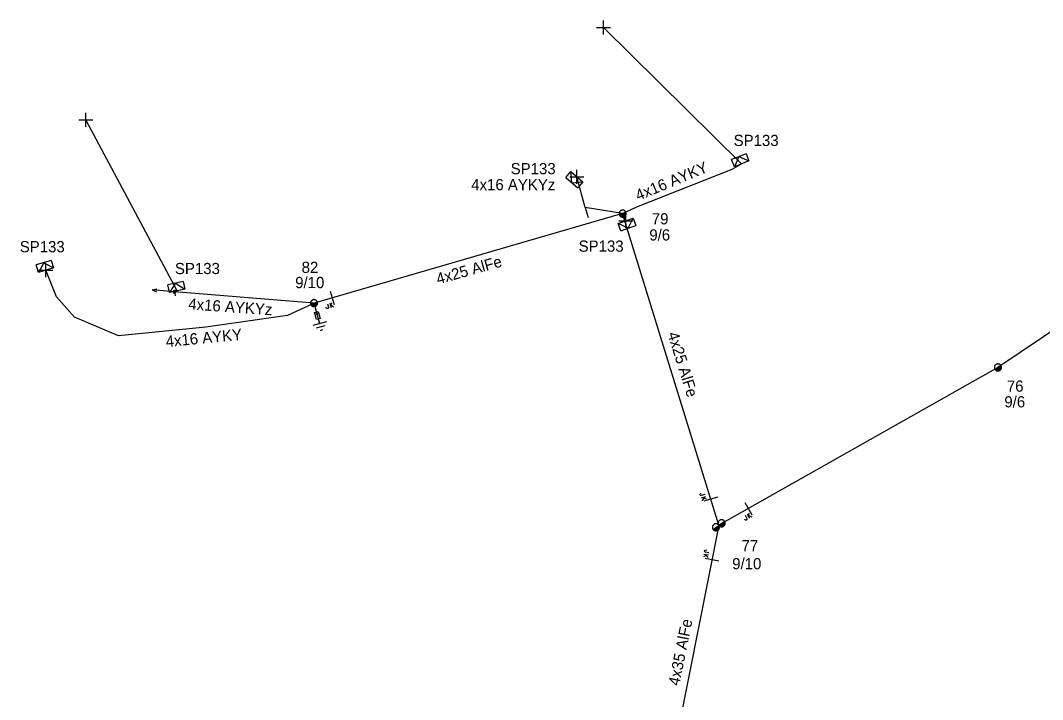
# Model space of a CAD drawing. Extents: x -748492 to -735633, y -1146251 to -1139940.
# Drawn here: x -742600.1 to -742508.9, y -1141318.2 to -1141257.6 of the extents above; entities that cross this region are included whole.
import ezdxf

# ---------------------------------------------------------------- set-up
doc = ezdxf.new("R2010")
doc.units = 0
for name, color, linetype in [('Vrstva 1', 7, 'Continuous'), ('Vrstva 12', 7, 'Continuous'), ('Vrstva 13', 7, 'Continuous'), ('Vrstva 14', 7, 'Continuous'), ('Vrstva 15', 7, 'Continuous'), ('Vrstva 16', 7, 'Continuous'), ('Vrstva 18', 7, 'Continuous'), ('Vrstva 2', 7, 'Continuous'), ('Vrstva 31', 7, 'Continuous'), ('Vrstva 33', 7, 'Continuous'), ('Vrstva 34', 7, 'Continuous'), ('Vrstva 52', 7, 'Continuous'), ('Vrstva 54', 7, 'Continuous'), ('Vrstva 55', 7, 'Continuous'), ('Vrstva 59', 7, 'Continuous'), ('Vrstva 9', 7, 'Continuous')]:
    doc.layers.add(name, color=color, linetype=linetype)

# ---------------------------------------------------------------- blocks, each defined once
blk = doc.blocks.new('NN440')
at = {"layer": 'Vrstva 2'}
for points in [[(0.63, 0), (0.63, 0.06), (0.62, 0.13), (0.6, 0.19), (0.58, 0.25), (0.55, 0.31), (0.51, 0.37), (0.47, 0.42), (0.42, 0.46), (0.37, 0.51), (0.32, 0.54), (0.26, 0.57), (0.2, 0.59), (0.13, 0.61), (0.07, 0.62), (0, 0.63), (-0.06, 0.62), (-0.13, 0.61), (-0.19, 0.59), (-0.26, 0.57), (-0.31, 0.54), (-0.37, 0.51), (-0.42, 0.46), (-0.47, 0.42), (-0.51, 0.37), (-0.54, 0.31), (-0.57, 0.25), (-0.6, 0.19), (-0.62, 0.13), (-0.63, 0.06), (-0.63, 0), (-0.63, -0.07), (-0.62, -0.14), (-0.6, -0.2), (-0.57, -0.26), (-0.54, -0.32), (-0.51, -0.37), (-0.47, -0.43), (-0.42, -0.47), (-0.37, -0.51), (-0.31, -0.55), (-0.26, -0.58), (-0.19, -0.6), (-0.13, -0.62), (-0.06, -0.63), (0, -0.63), (0.07, -0.63), (0.13, -0.62), (0.2, -0.6), (0.26, -0.58), (0.32, -0.55), (0.37, -0.51), (0.42, -0.47), (0.47, -0.43), (0.51, -0.37), (0.55, -0.32), (0.58, -0.26), (0.6, -0.2), (0.62, -0.14), (0.63, -0.07), (0.63, 0)], [(-0.63, 0), (0.63, 0)], [(-0.6, -0.18), (0.57, -0.18)], [(-0.51, -0.32), (0.5, -0.32)], [(-0.37, -0.47), (0.35, -0.47)]]:
    blk.add_lwpolyline(points, dxfattribs=at)
blk = doc.blocks.new('NN450')
at = {"layer": 'Vrstva 2'}
for points in [[(0, 0), (0, 0.07), (-0.01, 0.13), (-0.03, 0.19), (-0.05, 0.25), (-0.08, 0.31), (-0.12, 0.37), (-0.16, 0.42), (-0.21, 0.46), (-0.26, 0.51), (-0.31, 0.54), (-0.37, 0.57), (-0.43, 0.59), (-0.5, 0.61), (-0.56, 0.62), (-0.63, 0.62), (-0.69, 0.62), (-0.75, 0.61), (-0.82, 0.59), (-0.88, 0.57), (-0.94, 0.54), (-0.99, 0.51), (-1.04, 0.46), (-1.09, 0.42), (-1.13, 0.37), (-1.17, 0.31), (-1.2, 0.25), (-1.22, 0.19), (-1.24, 0.13), (-1.25, 0.07), (-1.25, 0), (-1.25, -0.07), (-1.24, -0.13), (-1.22, -0.19), (-1.2, -0.25), (-1.17, -0.31), (-1.13, -0.37), (-1.09, -0.42), (-1.04, -0.46), (-0.99, -0.51), (-0.94, -0.54), (-0.88, -0.57), (-0.82, -0.59), (-0.75, -0.61), (-0.69, -0.62), (-0.62, -0.63), (-0.56, -0.62), (-0.5, -0.61), (-0.43, -0.59), (-0.37, -0.57), (-0.31, -0.54), (-0.26, -0.51), (-0.21, -0.46), (-0.16, -0.42), (-0.12, -0.37), (-0.08, -0.31), (-0.05, -0.25), (-0.03, -0.19), (-0.01, -0.13), (0, -0.07), (0, 0)], [(1.25, 0), (1.25, 0.07), (1.24, 0.13), (1.22, 0.19), (1.2, 0.25), (1.17, 0.31), (1.13, 0.37), (1.09, 0.42), (1.04, 0.46), (0.99, 0.51), (0.94, 0.54), (0.88, 0.57), (0.82, 0.59), (0.75, 0.61), (0.69, 0.62), (0.62, 0.62), (0.56, 0.62), (0.5, 0.61), (0.43, 0.59), (0.37, 0.57), (0.31, 0.54), (0.26, 0.51), (0.21, 0.46), (0.16, 0.42), (0.12, 0.37), (0.08, 0.31), (0.05, 0.25), (0.03, 0.19), (0.01, 0.13), (0, 0.07), (0, 0), (0, -0.07), (0.01, -0.13), (0.03, -0.19), (0.05, -0.25), (0.08, -0.31), (0.12, -0.37), (0.16, -0.42), (0.21, -0.46), (0.26, -0.51), (0.31, -0.54), (0.37, -0.57), (0.43, -0.59), (0.5, -0.61), (0.56, -0.62), (0.63, -0.63), (0.69, -0.62), (0.75, -0.61), (0.82, -0.59), (0.88, -0.57), (0.94, -0.54), (0.99, -0.51), (1.04, -0.46), (1.09, -0.42), (1.13, -0.37), (1.17, -0.31), (1.2, -0.25), (1.22, -0.19), (1.24, -0.13), (1.25, -0.07), (1.25, 0)], [(-1.25, 0), (1.25, 0)], [(-1.23, -0.16), (-0.02, -0.16)], [(-1.16, -0.32), (-0.09, -0.32)], [(-1.03, -0.47), (-0.22, -0.47)], [(0.02, -0.16), (1.23, -0.16)], [(0.09, -0.32), (1.16, -0.32)], [(0.22, -0.47), (1.03, -0.47)]]:
    blk.add_lwpolyline(points, dxfattribs=at)
blk = doc.blocks.new('NN560')
at = {"layer": 'Vrstva 2'}
for points in [[(1.999, -0.001), (1.59, 0.141)], [(0, -0.001), (1.999, -0.001)], [(1.999, -0.001), (1.59, -0.134)]]:
    blk.add_lwpolyline(points, dxfattribs=at)
blk = doc.blocks.new('NN840')
at = {"layer": 'Vrstva 15'}
for points in [[(0.003, 0.619), (0.003, -0.631)], [(-0.745, -0.71), (-0.745, -0.66)], [(-0.73, -0.764), (-0.745, -0.71)], [(-0.657, -0.798), (-0.73, -0.764)], [(-0.627, -0.798), (-0.657, -0.798)], [(-0.558, -0.764), (-0.627, -0.798)], [(-0.538, -0.71), (-0.558, -0.764)], [(-0.538, -0.385), (-0.538, -0.71)], [(-0.332, -0.385), (-0.332, -0.798)], [(-0.332, -0.641), (-0.125, -0.385)], [(-0.263, -0.557), (-0.091, -0.798)]]:
    blk.add_lwpolyline(points, dxfattribs=at)
blk = doc.blocks.new('NN800')
at = {"layer": 'Vrstva 1'}
for points in [[(-0.442, 0.442), (0.442, -0.442)], [(-0.442, -0.442), (0.442, 0.442)]]:
    blk.add_lwpolyline(points, dxfattribs=at)
blk = doc.blocks.new('NN820')
at = {"layer": 'Vrstva 13'}
for points in [[(-0.003, 0.004), (-0.003, -1.049)], [(-0.165, -0.813), (0.165, -0.813)], [(-0.165, -1.473), (-0.165, -0.813)], [(0.165, -0.813), (0.165, -1.473)], [(0.165, -1.473), (-0.165, -1.473)], [(-0.003, -1.049), (-0.062, -0.926)], [(-0.003, -1.049), (0.057, -0.926)], [(-0.003, -1.473), (-0.003, -1.871)]]:
    blk.add_lwpolyline(points, dxfattribs=at)
blk = doc.blocks.new('NN630')
at = {"layer": 'Vrstva 9'}
for points in [[(-0.003, -0.7), (-0.703, 0)], [(-0.703, -0.7), (-0.703, 0), (0.697, 0), (0.697, -0.7)], [(-0.703, -0.7), (0.697, -0.7)], [(-0.003, -0.7), (0.697, 0)]]:
    blk.add_lwpolyline(points, dxfattribs=at)
blk = doc.blocks.new('NN810')
at = {"layer": 'Vrstva 14'}
for points in [[(0.004, -0.64), (0.004, -1.89)], [(0.629, -1.89), (-0.621, -1.89)], [(0.388, -2.2), (-0.399, -2.2)], [(0.004, -2.515), (-0.124, -2.515)], [(0.137, -2.515), (0.004, -2.515)]]:
    blk.add_lwpolyline(points, dxfattribs=at)
blk = doc.blocks.new('NN500')
at = {"layer": 'Vrstva 2'}
for points in [[(0, -0.24), (0.02, -0.23), (0.05, -0.23), (0.07, -0.22), (0.09, -0.22), (0.12, -0.2), (0.14, -0.19), (0.16, -0.18), (0.17, -0.16), (0.19, -0.14), (0.2, -0.12), (0.21, -0.1), (0.22, -0.07), (0.23, -0.05), (0.23, -0.02), (0.23, 0), (0.23, 0.02), (0.23, 0.05), (0.22, 0.07), (0.21, 0.1), (0.2, 0.12), (0.19, 0.14), (0.17, 0.16), (0.16, 0.17), (0.14, 0.19), (0.12, 0.2), (0.09, 0.21), (0.07, 0.22), (0.05, 0.23), (0.02, 0.23), (0, 0.23), (-0.03, 0.23), (-0.05, 0.23), (-0.07, 0.22), (-0.1, 0.21), (-0.12, 0.2), (-0.14, 0.19), (-0.16, 0.17), (-0.18, 0.16), (-0.19, 0.14), (-0.2, 0.12), (-0.22, 0.1), (-0.22, 0.07), (-0.23, 0.05), (-0.23, 0.02), (-0.24, 0), (-0.23, -0.02), (-0.23, -0.05), (-0.22, -0.07), (-0.22, -0.1), (-0.2, -0.12), (-0.19, -0.14), (-0.18, -0.16), (-0.16, -0.18), (-0.14, -0.19), (-0.12, -0.2), (-0.1, -0.22), (-0.07, -0.22), (-0.05, -0.23), (-0.03, -0.23), (0, -0.24)], [(0, -0.24), (0.02, -0.23), (0.05, -0.23), (0.07, -0.22), (0.09, -0.22), (0.12, -0.2), (0.14, -0.19), (0.16, -0.18), (0.17, -0.16), (0.19, -0.14), (0.2, -0.12), (0.21, -0.1), (0.22, -0.07), (0.23, -0.05), (0.23, -0.02), (0.23, 0), (0.23, 0.02), (0.23, 0.05), (0.22, 0.07), (0.21, 0.1), (0.2, 0.12), (0.19, 0.14), (0.17, 0.16), (0.16, 0.17), (0.14, 0.19), (0.12, 0.2), (0.09, 0.21), (0.07, 0.22), (0.05, 0.23), (0.02, 0.23), (0, 0.23), (-0.03, 0.23), (-0.05, 0.23), (-0.07, 0.22), (-0.1, 0.21), (-0.12, 0.2), (-0.14, 0.19), (-0.16, 0.17), (-0.18, 0.16), (-0.19, 0.14), (-0.2, 0.12), (-0.22, 0.1), (-0.22, 0.07), (-0.23, 0.05), (-0.23, 0.02), (-0.24, 0), (-0.23, -0.02), (-0.23, -0.05), (-0.22, -0.07), (-0.22, -0.1), (-0.2, -0.12), (-0.19, -0.14), (-0.18, -0.16), (-0.16, -0.18), (-0.14, -0.19), (-0.12, -0.2), (-0.1, -0.22), (-0.07, -0.22), (-0.05, -0.23), (-0.03, -0.23), (0, -0.24)], [(0, -0.21), (0.02, -0.2), (0.04, -0.2), (0.06, -0.2), (0.08, -0.19), (0.1, -0.18), (0.12, -0.17), (0.14, -0.15), (0.15, -0.14), (0.16, -0.12), (0.18, -0.1), (0.19, -0.08), (0.19, -0.06), (0.2, -0.04), (0.2, -0.02), (0.2, 0), (0.2, 0.02), (0.2, 0.04), (0.19, 0.06), (0.19, 0.08), (0.18, 0.1), (0.16, 0.12), (0.15, 0.14), (0.14, 0.15), (0.12, 0.17), (0.1, 0.18), (0.08, 0.19), (0.06, 0.19), (0.04, 0.2), (0.02, 0.2), (0, 0.2), (-0.02, 0.2), (-0.04, 0.2), (-0.06, 0.19), (-0.08, 0.19), (-0.1, 0.18), (-0.12, 0.17), (-0.14, 0.15), (-0.15, 0.14), (-0.17, 0.12), (-0.18, 0.1), (-0.19, 0.08), (-0.2, 0.06), (-0.2, 0.04), (-0.21, 0.02), (-0.21, 0), (-0.21, -0.02), (-0.2, -0.04), (-0.2, -0.06), (-0.19, -0.08), (-0.18, -0.1), (-0.17, -0.12), (-0.15, -0.14), (-0.14, -0.15), (-0.12, -0.17), (-0.1, -0.18), (-0.08, -0.19), (-0.06, -0.2), (-0.04, -0.2), (-0.02, -0.2), (0, -0.21)], [(0, -0.18), (0.02, -0.18), (0.04, -0.17), (0.05, -0.17), (0.07, -0.16), (0.09, -0.15), (0.1, -0.14), (0.12, -0.13), (0.13, -0.12), (0.14, -0.1), (0.15, -0.09), (0.16, -0.07), (0.17, -0.05), (0.17, -0.04), (0.17, -0.02), (0.17, 0), (0.17, 0.02), (0.17, 0.04), (0.17, 0.05), (0.16, 0.07), (0.15, 0.09), (0.14, 0.1), (0.13, 0.12), (0.12, 0.13), (0.1, 0.14), (0.09, 0.15), (0.07, 0.16), (0.05, 0.17), (0.04, 0.17), (0.02, 0.17), (0, 0.18), (-0.02, 0.17), (-0.04, 0.17), (-0.06, 0.17), (-0.07, 0.16), (-0.09, 0.15), (-0.1, 0.14), (-0.12, 0.13), (-0.13, 0.12), (-0.14, 0.1), (-0.15, 0.09), (-0.16, 0.07), (-0.17, 0.05), (-0.17, 0.04), (-0.18, 0.02), (-0.18, 0), (-0.18, -0.02), (-0.17, -0.04), (-0.17, -0.05), (-0.16, -0.07), (-0.15, -0.09), (-0.14, -0.1), (-0.13, -0.12), (-0.12, -0.13), (-0.1, -0.14), (-0.09, -0.15), (-0.07, -0.16), (-0.06, -0.17), (-0.04, -0.17), (-0.02, -0.18), (0, -0.18)], [(0, -0.15), (0.01, -0.15), (0.03, -0.14), (0.04, -0.14), (0.06, -0.13), (0.07, -0.13), (0.08, -0.12), (0.1, -0.11), (0.11, -0.1), (0.12, -0.09), (0.13, -0.07), (0.13, -0.06), (0.14, -0.05), (0.14, -0.03), (0.14, -0.02), (0.14, 0), (0.14, 0.01), (0.14, 0.03), (0.14, 0.04), (0.13, 0.06), (0.13, 0.07), (0.12, 0.09), (0.11, 0.1), (0.1, 0.11), (0.08, 0.12), (0.07, 0.13), (0.06, 0.13), (0.04, 0.14), (0.03, 0.14), (0.01, 0.14), (0, 0.15), (-0.02, 0.14), (-0.03, 0.14), (-0.05, 0.14), (-0.06, 0.13), (-0.07, 0.13), (-0.09, 0.12), (-0.1, 0.11), (-0.11, 0.1), (-0.12, 0.09), (-0.13, 0.07), (-0.13, 0.06), (-0.14, 0.04), (-0.14, 0.03), (-0.15, 0.01), (-0.15, 0), (-0.15, -0.02), (-0.14, -0.03), (-0.14, -0.05), (-0.13, -0.06), (-0.13, -0.07), (-0.12, -0.09), (-0.11, -0.1), (-0.1, -0.11), (-0.09, -0.12), (-0.07, -0.13), (-0.06, -0.13), (-0.05, -0.14), (-0.03, -0.14), (-0.02, -0.15), (0, -0.15)], [(0, -0.12), (0.01, -0.12), (0.02, -0.11), (0.03, -0.11), (0.05, -0.11), (0.06, -0.1), (0.07, -0.09), (0.08, -0.09), (0.09, -0.08), (0.09, -0.07), (0.1, -0.06), (0.11, -0.05), (0.11, -0.04), (0.11, -0.02), (0.11, -0.01), (0.12, 0), (0.11, 0.01), (0.11, 0.02), (0.11, 0.04), (0.11, 0.05), (0.1, 0.06), (0.09, 0.07), (0.09, 0.08), (0.08, 0.09), (0.07, 0.09), (0.06, 0.1), (0.05, 0.11), (0.03, 0.11), (0.02, 0.11), (0.01, 0.12), (0, 0.12), (-0.01, 0.12), (-0.03, 0.11), (-0.04, 0.11), (-0.05, 0.11), (-0.06, 0.1), (-0.07, 0.09), (-0.08, 0.09), (-0.09, 0.08), (-0.1, 0.07), (-0.1, 0.06), (-0.11, 0.05), (-0.11, 0.04), (-0.12, 0.02), (-0.12, 0.01), (-0.12, 0), (-0.12, -0.01), (-0.12, -0.02), (-0.11, -0.04), (-0.11, -0.05), (-0.1, -0.06), (-0.1, -0.07), (-0.09, -0.08), (-0.08, -0.09), (-0.07, -0.09), (-0.06, -0.1), (-0.05, -0.11), (-0.04, -0.11), (-0.03, -0.11), (-0.01, -0.12), (0, -0.12)], [(0, -0.09), (0.01, -0.09), (0.02, -0.09), (0.03, -0.08), (0.03, -0.08), (0.04, -0.08), (0.05, -0.07), (0.06, -0.07), (0.06, -0.06), (0.07, -0.05), (0.07, -0.04), (0.08, -0.04), (0.08, -0.03), (0.08, -0.02), (0.09, -0.01), (0.09, 0), (0.09, 0.01), (0.08, 0.02), (0.08, 0.03), (0.08, 0.03), (0.07, 0.04), (0.07, 0.05), (0.06, 0.06), (0.06, 0.06), (0.05, 0.07), (0.04, 0.07), (0.03, 0.08), (0.03, 0.08), (0.02, 0.08), (0.01, 0.09), (0, 0.09), (-0.01, 0.09), (-0.02, 0.08), (-0.03, 0.08), (-0.04, 0.08), (-0.04, 0.07), (-0.05, 0.07), (-0.06, 0.06), (-0.07, 0.06), (-0.07, 0.05), (-0.08, 0.04), (-0.08, 0.03), (-0.08, 0.03), (-0.09, 0.02), (-0.09, 0.01), (-0.09, 0), (-0.09, -0.01), (-0.09, -0.02), (-0.08, -0.03), (-0.08, -0.04), (-0.08, -0.04), (-0.07, -0.05), (-0.07, -0.06), (-0.06, -0.07), (-0.05, -0.07), (-0.04, -0.08), (-0.04, -0.08), (-0.03, -0.08), (-0.02, -0.09), (-0.01, -0.09), (0, -0.09)], [(0, -0.06), (0, -0.06), (0.01, -0.06), (0.02, -0.05), (0.02, -0.05), (0.03, -0.05), (0.03, -0.05), (0.04, -0.04), (0.04, -0.04), (0.05, -0.03), (0.05, -0.03), (0.05, -0.02), (0.05, -0.02), (0.05, -0.01), (0.06, -0.01), (0.06, 0), (0.06, 0.01), (0.05, 0.01), (0.05, 0.02), (0.05, 0.02), (0.05, 0.03), (0.05, 0.03), (0.04, 0.04), (0.04, 0.04), (0.03, 0.05), (0.03, 0.05), (0.02, 0.05), (0.02, 0.05), (0.01, 0.06), (0, 0.06), (0, 0.06), (-0.01, 0.06), (-0.01, 0.06), (-0.02, 0.05), (-0.02, 0.05), (-0.03, 0.05), (-0.03, 0.05), (-0.04, 0.04), (-0.04, 0.04), (-0.05, 0.03), (-0.05, 0.03), (-0.05, 0.02), (-0.06, 0.02), (-0.06, 0.01), (-0.06, 0.01), (-0.06, 0), (-0.06, -0.01), (-0.06, -0.01), (-0.06, -0.02), (-0.05, -0.02), (-0.05, -0.03), (-0.05, -0.03), (-0.04, -0.04), (-0.04, -0.04), (-0.03, -0.05), (-0.03, -0.05), (-0.02, -0.05), (-0.02, -0.05), (-0.01, -0.06), (-0.01, -0.06), (0, -0.06)], [(0, -0.03), (0, -0.03), (0, -0.03), (0.01, -0.03), (0.01, -0.03), (0.01, -0.02), (0.02, -0.02), (0.02, -0.02), (0.02, -0.02), (0.02, -0.02), (0.02, -0.01), (0.02, -0.01), (0.03, -0.01), (0.03, -0.01), (0.03, 0), (0.03, 0), (0.03, 0), (0.03, 0.01), (0.03, 0.01), (0.02, 0.01), (0.02, 0.01), (0.02, 0.02), (0.02, 0.02), (0.02, 0.02), (0.02, 0.02), (0.01, 0.02), (0.01, 0.02), (0.01, 0.03), (0, 0.03), (0, 0.03), (0, 0.03), (0, 0.03), (-0.01, 0.03), (-0.01, 0.03), (-0.01, 0.02), (-0.02, 0.02), (-0.02, 0.02), (-0.02, 0.02), (-0.02, 0.02), (-0.02, 0.02), (-0.03, 0.01), (-0.03, 0.01), (-0.03, 0.01), (-0.03, 0.01), (-0.03, 0), (-0.03, 0), (-0.03, 0), (-0.03, -0.01), (-0.03, -0.01), (-0.03, -0.01), (-0.03, -0.01), (-0.02, -0.02), (-0.02, -0.02), (-0.02, -0.02), (-0.02, -0.02), (-0.02, -0.02), (-0.01, -0.03), (-0.01, -0.03), (-0.01, -0.03), (0, -0.03), (0, -0.03)], [(0.23, 0), (0.7, 0)]]:
    blk.add_lwpolyline(points, dxfattribs=at)
blk = doc.blocks.new('NN510')
at = {"layer": 'Vrstva 2'}
blk.add_lwpolyline([(0.001, 0.002), (0.001, 0.939)], dxfattribs=at)

msp = doc.modelspace()

# ---------------------------------------------------------------- linework, layer by layer
at = {"layer": 'Vrstva 1'}
for points in [[(-742470.71, -1141272.25), (-742490.66, -1141273.69), (-742512.85, -1141288.6), (-742537.76, -1141302.69)], [(-742537.76, -1141302.69), (-742546.35, -1141274.87), (-742573.89, -1141282.86)], [(-742537.76, -1141302.69), (-742544.87, -1141338.47), (-742568.5, -1141357.44)]]:
    msp.add_lwpolyline(points, dxfattribs=at)
at = {"layer": 'Vrstva 52'}
for points in [[(-742546.35, -1141274.87), (-742545.07, -1141274.25), (-742536.58, -1141270.89), (-742535.72, -1141270.43)], [(-742546.35, -1141274.87), (-742546.07, -1141275.51)], [(-742573.89, -1141282.86), (-742576.26, -1141283.97), (-742583.55, -1141285.01), (-742591.34, -1141285.78), (-742595.26, -1141284.1), (-742596.87, -1141282.3), (-742597.82, -1141279.92)]]:
    msp.add_lwpolyline(points, dxfattribs=at)
at = {"layer": 'Vrstva 54'}
for points in [[(-742546.35, -1141274.87), (-742549.7, -1141274.31), (-742550.419, -1141271.577)], [(-742573.89, -1141282.86), (-742586.34, -1141281.85), (-742586.11, -1141281.76)]]:
    msp.add_lwpolyline(points, dxfattribs=at)
at = {"layer": 'Vrstva 59'}
for points in [[(-742535.72, -1141270.43), (-742548.06, -1141258.25)], [(-742586.11, -1141281.76), (-742594.25, -1141266.5)]]:
    msp.add_lwpolyline(points, dxfattribs=at)

# ---------------------------------------------------------------- block references
at = {"layer": 'Vrstva 13'}
for name, p, rotation in [('NN510', (-742549.7, -1141274.31), -162.5813413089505), ('NN560', (-742586.34, -1141281.85), 175.35338567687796)]:
    msp.add_blockref(name, p, dxfattribs=dict(at, rotation=rotation))
for name, p, xscale, yscale, rotation in [('NN440', (-742546.35, -1141274.87), 0.5, 0.5, 15.59590787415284), ('NN500', (-742586.34, -1141281.85), 0.5000000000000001, 0.5, -79.76398940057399), ('NN440', (-742573.89, -1141282.86), 0.5000000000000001, 0.5, 15.258327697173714), ('NN440', (-742512.85, -1141288.6), 0.5, 0.5, 32.66602223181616), ('NN450', (-742537.76, -1141302.69), 0.49999999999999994, 0.5000000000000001, 35.31614334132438)]:
    msp.add_blockref(name, p, dxfattribs=dict(at, xscale=xscale, yscale=yscale, rotation=rotation))
at = {"layer": 'Vrstva 15', "rotation": 15.258327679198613}
msp.add_blockref('NN810', (-742573.89, -1141282.86), dxfattribs=at)
at = {"layer": 'Vrstva 16', "rotation": 15.258327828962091}
msp.add_blockref('NN820', (-742573.89, -1141282.86), dxfattribs=at)
at = {"layer": 'Vrstva 18'}
for p, rotation in [((-742572.274, -1141282.391), 16.17868365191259), ((-742538.483, -1141300.348), -72.84084624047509), ((-742535.128, -1141301.201), 29.494075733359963), ((-742538.371, -1141305.764), -101.23908666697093)]:
    msp.add_blockref('NN840', p, dxfattribs=dict(at, rotation=rotation))
at = {"layer": 'Vrstva 31'}
for p, rotation in [((-742535.72, -1141270.43), -158.26808867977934), ((-742550.419, -1141271.577), -40.16581941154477), ((-742546.069, -1141275.51), 19.67895415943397), ((-742597.82, -1141279.92), -163.40687226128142), ((-742586.11, -1141281.76), -167.84788964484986)]:
    msp.add_blockref('NN630', p, dxfattribs=dict(at, rotation=rotation))
at = {"layer": 'Vrstva 34', "rotation": 45}
for p in [(-742548.06, -1141258.25), (-742594.25, -1141266.5), (-742550.419, -1141271.577), (-742546.07, -1141275.51), (-742597.82, -1141279.92)]:
    msp.add_blockref('NN800', p, dxfattribs=at)

# ---------------------------------------------------------------- texts
at = {"layer": 'Vrstva 12'}
for s, rotation, p in [('9/6', 0.011, (-742543.961, -1141277.269)), ('9/10', 0.04, (-742575.569, -1141281.52)), ('9/6', 359.984, (-742512.274, -1141292.165)), ('9/10', 359.996, (-742536.564, -1141306.617))]:
    msp.add_text(s, height=1, rotation=rotation, dxfattribs=at).set_placement(p)
at = {"layer": 'Vrstva 14'}
for s, rotation, p in [('79', 359.957, (-742543.742, -1141275.829)), ('82', 0.011, (-742574.995, -1141280.163)), ('76', 359.952, (-742512.05, -1141290.766)), ('77', 359.965, (-742535.731, -1141305.008))]:
    msp.add_text(s, height=1, rotation=rotation, dxfattribs=at).set_placement(p)
at = {"layer": 'Vrstva 2'}
for s, rotation, p in [('4x25 AlFe', 15.732, (-742562.822, -1141281.2)), ('4x25 AlFe', 287.255, (-742542.344, -1141285.595)), ('4x35 AlFe', 78.614, (-742541.293, -1141317.062))]:
    msp.add_text(s, height=1, rotation=rotation, dxfattribs=at).set_placement(p)
at = {"layer": 'Vrstva 33'}
for rotation, p in [(359.995, (-742536.438, -1141268.836)), (0.042, (-742550.271, -1141278.27)), (0.014, (-742586.304, -1141280.27))]:
    msp.add_text('SP133', height=1, rotation=rotation, dxfattribs=at).set_placement(p)
for p in [(-742556.337, -1141271.354), (-742600.152, -1141278.32)]:
    msp.add_text('SP133', height=1, dxfattribs=at).set_placement(p)
at = {"layer": 'Vrstva 54'}
for rotation, p in [(22.674, (-742544.952, -1141273.742)), (5.523, (-742587.08, -1141286.787))]:
    msp.add_text('4x16 AYKY', height=1, rotation=rotation, dxfattribs=at).set_placement(p)
at = {"layer": 'Vrstva 55'}
for rotation, p in [(359.965, (-742559.858, -1141272.779)), (355.954, (-742585.132, -1141283.416))]:
    msp.add_text('4x16 AYKYz', height=1, rotation=rotation, dxfattribs=at).set_placement(p)

doc.saveas('drawing.dxf')
